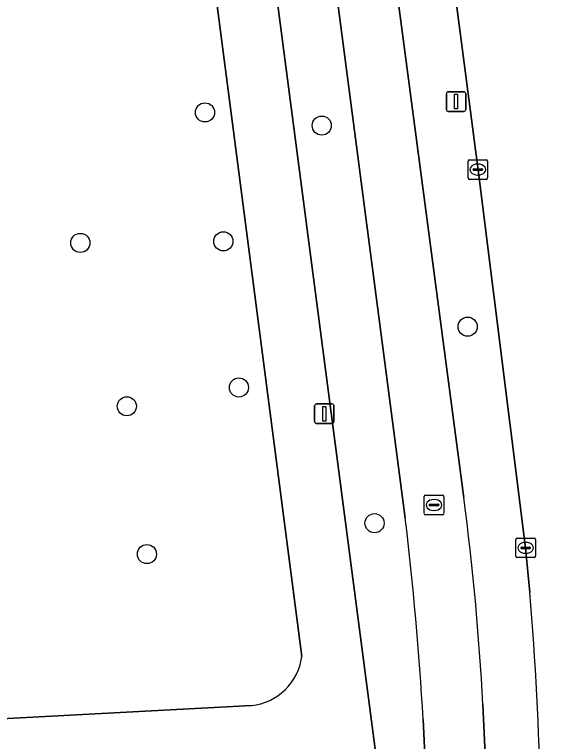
# Model space of a CAD drawing. Extents: x 160554 to 161248, y 385329 to 386506.
# Drawn here: x 161128.5 to 161155.82, y 385836.26 to 385873.41 of the extents above; entities that cross this region are included whole.
import ezdxf

# ---------------------------------------------------------------- set-up
doc = ezdxf.new("R2010")
doc.units = 0
for name, color, linetype in [('IMGEO_Berm_groen', 7, 'Continuous'), ('IMGEO_Boom', 7, 'Continuous'), ('IMGEO_Fietspad_gesloten', 7, 'Continuous'), ('IMGEO_Groenvoorziening', 7, 'Continuous'), ('IMGEO_Haag', 7, 'Continuous'), ('IMGEO_Kolk', 7, 'Continuous'), ('IMGEO_Lichtmast', 7, 'Continuous'), ('IMGEO_Rijbaan_regionaal_gesloten', 7, 'Continuous'), ('IMGEO_Rioolput', 7, 'Continuous'), ('IMGEO_Voetpad_open', 7, 'Continuous')]:
    doc.layers.add(name, color=color, linetype=linetype)

msp = doc.modelspace()

# ---------------------------------------------------------------- linework, layer by layer
at = {"layer": 'IMGEO_Berm_groen'}
for points in [[(161113.936, 386124.668), (161113.973, 386124.396), (161114.009, 386124.124), (161114.019, 386124.048), (161114.029, 386123.972), (161114.09, 386123.518), (161114.101, 386123.435), (161114.201, 386122.678), (161117.244, 386105.163), (161118.602, 386095.351), (161141.35, 385925.019), (161143.69, 385907.496), (161151.452, 385848.709)], [(161154.812, 385843.88), (161154.606, 385846.156), (161152.178, 385865.454), (161149.384, 385886.841), (161144.136, 385925.363), (161143.986, 385926.464), (161138.432, 385969.231)], [(161152.42, 385838.155), (161153.109, 385823.25)]]:
    msp.add_lwpolyline(points, dxfattribs=at)
for centre, radius, start, end in [((161014.099, 385830.79), 138.517, 3.04798, 7.43289), ((161010.39, 385831.123), 144.985, 0.88561, 5.04788)]:
    msp.add_arc(centre, radius, start, end, dxfattribs=at)
at = {"layer": 'IMGEO_Boom'}
for centre in [(161138.229, 385868.408), (161144.193, 385867.736), (161131.863, 385861.74), (161139.168, 385861.821), (161151.642, 385857.458), (161139.963, 385854.353), (161134.239, 385853.391), (161146.889, 385847.415), (161135.264, 385845.837)]:
    msp.add_circle(centre, 0.489, dxfattribs=at)
at = {"layer": 'IMGEO_Fietspad_gesloten'}
for points in [[(161111.472, 386134.521), (161111.149, 386135.466), (161110.258, 386138.254), (161106.812, 386137.525), (161107.634, 386135.457), (161107.761, 386135.119), (161108.794, 386132.329), (161110.28, 386126.892), (161110.531, 386125.651), (161111.412, 386121.611), (161113.888, 386108.427), (161119.01, 386071.603), (161123.854, 386033.968), (161125.68, 386021.034), (161126.999, 386010.941), (161128.166, 386002.978), (161129.434, 385991.971), (161133.517, 385961.082), (161135.875, 385944.268), (161136.446, 385938.828), (161138.05, 385927.289), (161138.394, 385924.653), (161148.452, 385847.677)], [(161151.452, 385848.709), (161143.69, 385907.496), (161141.35, 385925.019), (161118.602, 386095.351), (161117.244, 386105.163), (161114.201, 386122.678), (161114.101, 386123.435), (161114.09, 386123.518), (161114.029, 386123.972), (161114.019, 386124.048), (161114.009, 386124.124), (161113.973, 386124.396), (161113.936, 386124.668)], [(161153.109, 385823.25), (161152.42, 385838.155)], [(161149.367, 385837.379), (161150.208, 385819.722), (161150.29, 385819.102), (161155.533, 385779.346), (161155.867, 385776.371), (161156.899, 385762.386), (161157.208, 385759.496)]]:
    msp.add_lwpolyline(points, dxfattribs=at)
for centre, radius, start, end in [((161014.099, 385830.79), 138.517, 3.04798, 7.43289), ((160993.975, 385828.762), 155.631, 3.17409, 6.98095)]:
    msp.add_arc(centre, radius, start, end, dxfattribs=at)
at = {"layer": 'IMGEO_Groenvoorziening'}
for points in [[(161129.434, 385991.971), (161128.166, 386002.978), (161126.999, 386010.941), (161125.68, 386021.034), (161123.854, 386033.968), (161119.01, 386071.603), (161113.888, 386108.427), (161111.412, 386121.611), (161110.531, 386125.651), (161108.702, 386125.203), (161108.723, 386125.09), (161109.048, 386123.143), (161109.072, 386122.96), (161109.413, 386120.419), (161112.454, 386099.623), (161125.479, 386000), (161135.368, 385924.28), (161147.764, 385829.368), (161149.183, 385819.023), (161150.29, 385819.102), (161150.208, 385819.722), (161149.367, 385837.379)], [(161148.452, 385847.677), (161138.394, 385924.653), (161138.05, 385927.289), (161136.446, 385938.828), (161135.875, 385944.268), (161133.517, 385961.082), (161129.434, 385991.971)], [(161143.172, 385840.601), (161132.353, 385923.907)], [(161112.504, 385836.608), (161140.603, 385838.092)]]:
    msp.add_lwpolyline(points, dxfattribs=at)
for centre, radius, start, end in [((160993.975, 385828.762), 155.631, 3.17409, 6.98095), ((161140.288, 385840.984), 2.909, 276.2122, 352.4339)]:
    msp.add_arc(centre, radius, start, end, dxfattribs=at)
at = {"layer": 'IMGEO_Haag'}
for points in [[(161129.434, 385991.971), (161128.166, 386002.978), (161126.999, 386010.941), (161125.68, 386021.034), (161123.854, 386033.968), (161119.01, 386071.603), (161113.888, 386108.427), (161111.412, 386121.611), (161110.531, 386125.651), (161108.702, 386125.203), (161108.723, 386125.09), (161109.048, 386123.143), (161109.072, 386122.96), (161109.413, 386120.419), (161112.454, 386099.623), (161125.479, 386000), (161135.368, 385924.28), (161147.764, 385829.368), (161149.183, 385819.023), (161150.29, 385819.102), (161150.208, 385819.722), (161149.367, 385837.379)], [(161148.452, 385847.677), (161138.394, 385924.653), (161138.05, 385927.289), (161136.446, 385938.828), (161135.875, 385944.268), (161133.517, 385961.082), (161129.434, 385991.971)]]:
    msp.add_lwpolyline(points, dxfattribs=at)
msp.add_arc((160993.975, 385828.762), 155.631, 3.17409, 6.98095, dxfattribs=at)
at = {"layer": 'IMGEO_Kolk'}
for p, q in [((161151.663, 385865.062), (161151.663, 385865.914)), ((161151.738, 385865.988), (161152.59, 385865.988)), ((161152.664, 385865.914), (161152.664, 385865.062)), ((161151.922, 385865.482), (161151.922, 385865.494)), ((161152.36, 385865.445), (161151.962, 385865.445)), ((161151.965, 385865.531), (161152.363, 385865.531)), ((161152.151, 385865.768), (161152.176, 385865.768)), ((161152.406, 385865.494), (161152.406, 385865.482)), ((161152.174, 385865.208), (161152.149, 385865.208)), ((161152.59, 385864.988), (161151.738, 385864.988)), ((161154.105, 385845.73), (161154.105, 385846.582)), ((161154.18, 385846.656), (161155.032, 385846.656)), ((161155.106, 385846.582), (161155.106, 385845.73)), ((161154.364, 385846.15), (161154.364, 385846.162)), ((161154.407, 385846.199), (161154.805, 385846.199)), ((161154.593, 385846.436), (161154.618, 385846.436)), ((161154.848, 385846.162), (161154.848, 385846.15)), ((161154.802, 385846.113), (161154.404, 385846.113)), ((161154.616, 385845.876), (161154.591, 385845.876)), ((161155.032, 385845.656), (161154.18, 385845.656))]:
    msp.add_line(p, q, dxfattribs=at)
for points in [[(161151.663, 385865.062), (161151.663, 385865.914)], [(161151.738, 385865.988), (161152.59, 385865.988)], [(161152.664, 385865.914), (161152.664, 385865.062)], [(161152.59, 385864.988), (161151.738, 385864.988)], [(161154.105, 385845.73), (161154.105, 385846.582)], [(161154.18, 385846.656), (161155.032, 385846.656)], [(161155.106, 385846.582), (161155.106, 385845.73)], [(161155.032, 385845.656), (161154.18, 385845.656)]]:
    msp.add_lwpolyline(points, dxfattribs=at)
for centre, radius, start, end in [((161151.74, 385865.912), 0.0765, 91.552, 178.448), ((161151.74, 385865.912), 0.0765, 91.552, 178.448), ((161152.588, 385865.912), 0.0765, 1.552, 88.448), ((161152.588, 385865.912), 0.0765, 1.552, 88.448), ((161151.962, 385865.491), 0.0403, 85.8775, 175.7526), ((161151.959, 385865.481), 0.0366, 178.938, 274.7102), ((161152.363, 385865.488), 0.043, 264.8664, 352.4533), ((161152.367, 385865.493), 0.0386, 1.7309, 96.639), ((161151.74, 385865.064), 0.0765, 181.552, 268.448), ((161151.74, 385865.064), 0.0765, 181.552, 268.448), ((161152.588, 385865.064), 0.0765, 271.552, 358.448), ((161152.588, 385865.064), 0.0765, 271.552, 358.448), ((161154.182, 385846.58), 0.0765, 91.552, 178.448), ((161154.182, 385846.58), 0.0765, 91.552, 178.448), ((161155.03, 385846.58), 0.0765, 1.552, 88.448), ((161155.03, 385846.58), 0.0765, 1.552, 88.448), ((161154.404, 385846.159), 0.0403, 85.8775, 175.7526), ((161154.401, 385846.149), 0.0366, 178.938, 274.7102), ((161154.805, 385846.156), 0.043, 264.8664, 352.4533), ((161154.809, 385846.161), 0.0386, 1.7309, 96.639), ((161154.182, 385845.732), 0.0765, 181.552, 268.448), ((161154.182, 385845.732), 0.0765, 181.552, 268.448), ((161155.03, 385845.732), 0.0765, 271.552, 358.448), ((161155.03, 385845.732), 0.0765, 271.552, 358.448)]:
    msp.add_arc(centre, radius, start, end, dxfattribs=at)
for centre, major_axis, ratio, start_param, end_param in [((161152.15, 385865.488), (-0.387, 0.002), 0.722429, 4.712389, 7.853982), ((161152.175, 385865.488), (-0.39, 0.002), 0.717154, 1.570796, 4.712389), ((161154.592, 385846.156), (-0.387, 0.002), 0.722429, 4.712389, 7.853982), ((161154.617, 385846.156), (-0.39, 0.002), 0.717154, 1.570796, 4.712389)]:
    msp.add_ellipse(centre, major_axis=major_axis, ratio=ratio, start_param=start_param, end_param=end_param, dxfattribs=at)
at = {"layer": 'IMGEO_Lichtmast'}
for p, q in [((161150.555, 385868.562), (161150.555, 385869.362)), ((161150.555, 385869.362), (161150.555, 385868.562)), ((161150.655, 385869.462), (161151.445, 385869.462)), ((161151.445, 385869.462), (161150.655, 385869.462)), ((161151.545, 385869.362), (161151.545, 385868.562)), ((161151.545, 385868.562), (161151.545, 385869.362)), ((161151.445, 385868.462), (161150.655, 385868.462)), ((161150.655, 385868.462), (161151.445, 385868.462)), ((161143.824, 385852.608), (161143.824, 385853.408)), ((161143.824, 385853.408), (161143.824, 385852.608)), ((161143.924, 385853.508), (161144.714, 385853.508)), ((161144.714, 385853.508), (161143.924, 385853.508)), ((161144.814, 385853.408), (161144.814, 385852.608)), ((161144.814, 385852.608), (161144.814, 385853.408)), ((161144.714, 385852.508), (161143.924, 385852.508)), ((161143.924, 385852.508), (161144.714, 385852.508))]:
    msp.add_line(p, q, dxfattribs=at)
for points in [[(161150.975, 385869.337), (161151.125, 385869.337), (161151.125, 385868.587), (161150.975, 385868.587), (161150.975, 385869.337)], [(161144.244, 385853.383), (161144.394, 385853.383), (161144.394, 385852.633), (161144.244, 385852.633), (161144.244, 385853.383)]]:
    msp.add_lwpolyline(points, dxfattribs=at)
for centre, start, end in [((161150.655, 385869.362), 90, 180), ((161150.655, 385869.362), 90, 180), ((161151.445, 385869.362), 0, 90), ((161151.445, 385869.362), 360, 90), ((161150.655, 385868.562), 180, 270), ((161150.655, 385868.562), 180, 270), ((161151.445, 385868.562), 270, 0), ((161151.445, 385868.562), 270, 0), ((161143.924, 385853.408), 90, 180), ((161143.924, 385853.408), 90, 180), ((161144.714, 385853.408), 0, 90), ((161144.714, 385853.408), 360, 90), ((161143.924, 385852.608), 180, 270), ((161143.924, 385852.608), 180, 270), ((161144.714, 385852.608), 270, 0), ((161144.714, 385852.608), 270, 0)]:
    msp.add_arc(centre, 0.1, start, end, dxfattribs=at)
at = {"layer": 'IMGEO_Rijbaan_regionaal_gesloten'}
msp.add_lwpolyline([(161117.704, 386125.534), (161117.793, 386125.135), (161118.324, 386120.92), (161138.432, 385969.231), (161143.986, 385926.464), (161144.136, 385925.363), (161149.384, 385886.841), (161152.178, 385865.454), (161154.606, 385846.156), (161154.812, 385843.88)], dxfattribs=at)
msp.add_arc((161010.39, 385831.123), 144.985, 0.88561, 5.04788, dxfattribs=at)
at = {"layer": 'IMGEO_Rioolput'}
for p, q in [((161149.425, 385847.92), (161149.425, 385848.772)), ((161149.5, 385848.846), (161150.352, 385848.846)), ((161150.426, 385848.772), (161150.426, 385847.92)), ((161149.684, 385848.34), (161149.684, 385848.352)), ((161149.727, 385848.389), (161150.125, 385848.389)), ((161149.913, 385848.626), (161149.938, 385848.626)), ((161150.168, 385848.352), (161150.168, 385848.34)), ((161150.122, 385848.303), (161149.724, 385848.303)), ((161149.936, 385848.066), (161149.911, 385848.066)), ((161150.352, 385847.846), (161149.5, 385847.846))]:
    msp.add_line(p, q, dxfattribs=at)
for points in [[(161149.425, 385847.92), (161149.425, 385848.772)], [(161149.5, 385848.846), (161150.352, 385848.846)], [(161150.426, 385848.772), (161150.426, 385847.92)], [(161150.352, 385847.846), (161149.5, 385847.846)]]:
    msp.add_lwpolyline(points, dxfattribs=at)
for centre, radius, start, end in [((161149.502, 385848.77), 0.0765, 91.552, 178.448), ((161149.502, 385848.77), 0.0765, 91.552, 178.448), ((161150.35, 385848.77), 0.0765, 1.552, 88.448), ((161150.35, 385848.77), 0.0765, 1.552, 88.448), ((161149.724, 385848.349), 0.0403, 85.8775, 175.7526), ((161150.129, 385848.351), 0.0386, 1.7309, 96.639), ((161149.721, 385848.339), 0.0366, 178.938, 274.7102), ((161150.125, 385848.346), 0.043, 264.8664, 352.4533), ((161149.502, 385847.922), 0.0765, 181.552, 268.448), ((161149.502, 385847.922), 0.0765, 181.552, 268.448), ((161150.35, 385847.922), 0.0765, 271.552, 358.448), ((161150.35, 385847.922), 0.0765, 271.552, 358.448)]:
    msp.add_arc(centre, radius, start, end, dxfattribs=at)
for centre, major_axis, ratio, start_param, end_param in [((161149.912, 385848.346), (-0.387, 0.002), 0.722429, 4.712389, 7.853982), ((161149.937, 385848.346), (-0.39, 0.002), 0.717154, 1.570796, 4.712389)]:
    msp.add_ellipse(centre, major_axis=major_axis, ratio=ratio, start_param=start_param, end_param=end_param, dxfattribs=at)
at = {"layer": 'IMGEO_Voetpad_open'}
for points in [[(161135.368, 385924.28), (161132.353, 385923.907), (161143.172, 385840.601)], [(161157.208, 385759.496), (161156.899, 385762.386), (161155.867, 385776.371), (161155.533, 385779.346), (161150.29, 385819.102), (161149.183, 385819.023), (161147.764, 385829.368), (161135.368, 385924.28)], [(161140.603, 385838.092), (161112.504, 385836.608)]]:
    msp.add_lwpolyline(points, dxfattribs=at)
msp.add_arc((161140.288, 385840.984), 2.909, 276.2122, 352.4339, dxfattribs=at)

doc.saveas('drawing.dxf')
